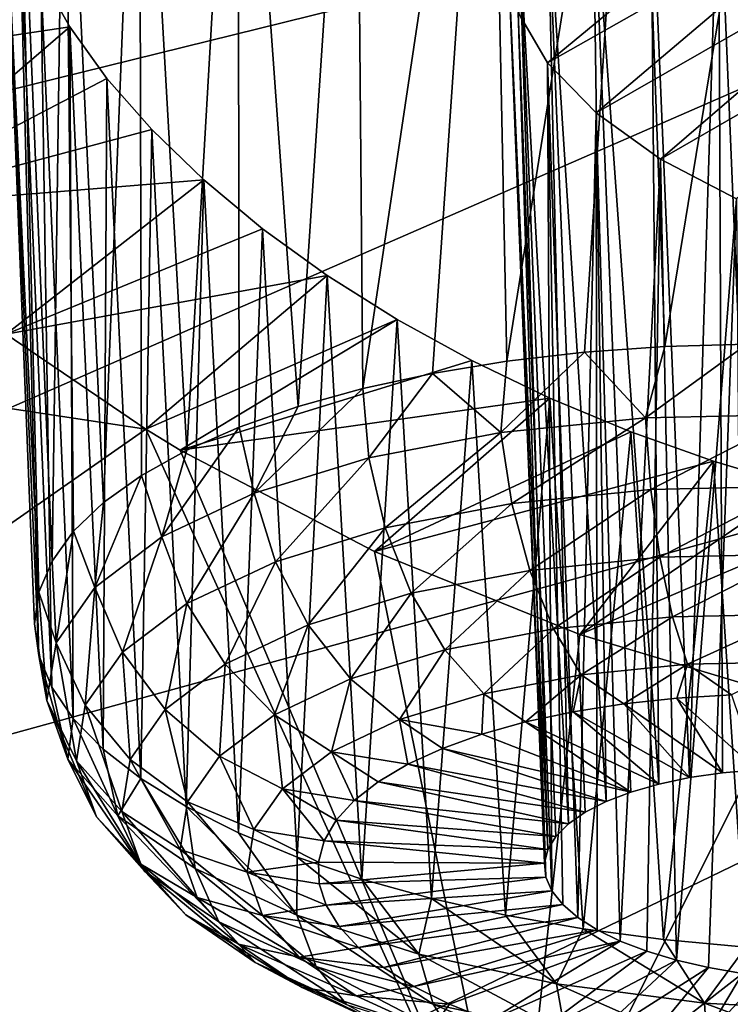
# Model space of a CAD drawing. Header units: metres. Extents: x -92 to 264, y -100 to 50.
# Tile 489 of 656: x 168.87 to 170.15, y 0.58 to 2.35. Entities that reach past the tile are written whole.
import ezdxf

# ---------------------------------------------------------------- set-up
doc = ezdxf.new("R2010")
doc.units = ezdxf.units.M
doc.layers.add('solid_21062050_01', color=7, linetype='CONTINUOUS')

msp = doc.modelspace()

# ---------------------------------------------------------------- linework, layer by layer
at = {"layer": 'solid_21062050_01'}
for points in [[(170.149307, 4.574553, 185.005905), (162.241913, 3.03876, 184.034088), (162.990189, 2.019771, 186.864441)], [(170.914429, 3.761167, 187.265167), (170.149307, 4.574553, 185.005905), (162.990189, 2.019771, 186.864441)], [(170.914429, 3.761167, 187.265167), (162.990189, 2.019771, 186.864441), (163.977707, 1.024439, 189.629074)], [(171.872375, 2.971562, 189.458389), (170.914429, 3.761167, 187.265167), (163.977707, 1.024439, 189.629074)], [(169.717743, 3.220621, 131.008667), (169.488647, 1.687985, 130.628937), (169.475418, 3.210144, 131.157608)], [(169.717743, 3.220621, 131.008667), (169.614563, 1.715275, 130.551849), (169.488647, 1.687985, 130.628937)], [(169.717743, 3.220621, 131.008667), (169.748306, 1.737141, 130.487244), (169.614563, 1.715275, 130.551849)], [(169.717743, 3.220621, 131.008667), (169.981033, 3.198639, 130.898071), (169.748306, 1.737141, 130.487244)], [(169.263382, 3.167377, 131.339127), (169.475418, 3.210144, 131.157608), (169.371948, 1.655569, 130.717682)], [(169.475418, 3.210144, 131.157608), (169.488647, 1.687985, 130.628937), (169.371948, 1.655569, 130.717682)], [(169.981033, 3.198639, 130.898071), (169.888443, 1.753343, 130.435837), (169.748306, 1.737141, 130.487244)], [(169.981033, 3.198639, 130.898071), (170.033417, 1.763703, 130.398193), (169.888443, 1.753343, 130.435837)], [(169.981033, 3.198639, 130.898071), (170.258759, 3.144823, 130.829025), (170.033417, 1.763703, 130.398193)], [(169.085556, 3.092069, 131.551407), (169.263382, 3.167377, 131.339127), (169.171249, 1.576835, 130.926102)], [(169.263382, 3.167377, 131.339127), (169.265762, 1.618384, 130.817108), (169.171249, 1.576835, 130.926102)], [(169.263382, 3.167377, 131.339127), (169.371948, 1.655569, 130.717682), (169.265762, 1.618384, 130.817108)], [(170.258759, 3.144823, 130.829025), (170.181656, 1.768108, 130.374725), (170.033417, 1.763703, 130.398193)], [(168.951019, 2.985687, 131.787613), (169.085556, 3.092069, 131.551407), (169.021194, 1.482512, 131.167999)], [(169.085556, 3.092069, 131.551407), (169.089417, 1.531379, 131.043503), (169.021194, 1.482512, 131.167999)], [(169.085556, 3.092069, 131.551407), (169.171249, 1.576835, 130.926102), (169.089417, 1.531379, 131.043503)], [(168.867508, 2.852197, 132.03801), (168.951019, 2.985687, 131.787613), (168.928375, 1.376725, 131.432785)], [(168.951019, 2.985687, 131.787613), (168.967316, 1.430772, 131.298233), (168.928375, 1.376725, 131.432785)], [(168.951019, 2.985687, 131.787613), (169.021194, 1.482512, 131.167999), (168.967316, 1.430772, 131.298233)], [(171.872375, 2.971562, 189.458389), (163.977707, 1.024439, 189.629074), (165.198105, 0.059198, 192.310135)], [(173.016754, 2.210972, 191.571014), (171.872375, 2.971562, 189.458389), (165.198105, 0.059198, 192.310135)], [(168.839569, 2.696089, 132.294144), (168.867508, 2.852197, 132.03801), (168.904785, 1.320962, 131.570175)], [(168.867508, 2.852197, 132.03801), (168.928375, 1.376725, 131.432785), (168.904785, 1.320962, 131.570175)], [(168.870255, 2.522972, 132.546677), (168.373245, 2.251976, 133.232849), (168.839569, 2.696089, 132.294144)], [(168.839569, 2.696089, 132.294144), (168.89682, 1.264095, 131.708908), (168.904572, 1.206746, 131.847443)], [(168.870255, 2.522972, 132.546677), (168.839569, 2.696089, 132.294144), (168.904572, 1.206746, 131.847443)], [(168.839569, 2.696089, 132.294144), (168.904785, 1.320962, 131.570175), (168.89682, 1.264095, 131.708908)], [(169.903427, 2.628915, 131.828979), (170.022522, 0.975201, 131.15332), (170.00795, 2.652445, 131.735855)], [(170.130096, 2.656394, 131.664017), (170.00795, 2.652445, 131.735855), (170.077835, 0.986801, 131.120392)], [(170.00795, 2.652445, 131.735855), (170.022522, 0.975201, 131.15332), (170.077835, 0.986801, 131.120392)], [(170.130096, 2.656394, 131.664017), (170.077835, 0.986801, 131.120392), (170.137222, 0.995412, 131.094376)], [(170.130096, 2.656394, 131.664017), (170.137222, 0.995412, 131.094376), (170.199661, 1.000886, 131.075699)], [(170.264862, 2.640799, 131.616287), (170.130096, 2.656394, 131.664017), (170.199661, 1.000886, 131.075699)], [(169.768692, 2.365814, 132.316391), (170.264862, 2.640799, 131.616287), (169.822174, 2.275196, 132.431992)], [(169.903427, 2.628915, 131.828979), (169.822021, 2.58606, 131.940033), (169.927826, 0.943876, 131.237518)], [(169.822174, 2.275196, 132.431992), (170.264862, 2.640799, 131.616287), (170.406876, 2.605803, 131.59549)], [(169.903427, 2.628915, 131.828979), (169.927826, 0.943876, 131.237518), (169.972229, 0.96081, 131.192581)], [(169.903427, 2.628915, 131.828979), (169.972229, 0.96081, 131.192581), (170.022522, 0.975201, 131.15332)], [(169.822174, 2.275196, 132.431992), (170.406876, 2.605803, 131.59549), (169.909607, 2.184943, 132.529739)], [(169.909607, 2.184943, 132.529739), (170.406876, 2.605803, 131.59549), (170.549622, 2.552033, 131.604416)], [(169.822021, 2.58606, 131.940033), (169.769913, 2.525667, 132.063034), (169.859573, 0.903575, 131.341232)], [(169.822021, 2.58606, 131.940033), (169.859573, 0.903575, 131.341232), (169.89006, 0.924688, 131.287354)], [(169.822021, 2.58606, 131.940033), (169.89006, 0.924688, 131.287354), (169.927826, 0.943876, 131.237518)], [(169.909607, 2.184943, 132.529739), (170.549622, 2.552033, 131.604416), (170.025757, 2.101339, 132.60257)], [(170.025757, 2.101339, 132.60257), (170.549622, 2.552033, 131.604416), (170.684677, 2.481359, 131.645004)], [(168.907944, 2.432152, 132.668381), (168.373245, 2.251976, 133.232849), (168.870255, 2.522972, 132.546677)], [(168.870255, 2.522972, 132.546677), (168.904572, 1.206746, 131.847443), (168.927933, 1.149545, 131.984283)], [(168.907944, 2.432152, 132.668381), (168.870255, 2.522972, 132.546677), (168.927933, 1.149545, 131.984283)], [(169.769913, 2.525667, 132.063034), (169.751389, 2.450964, 132.190811), (169.822433, 0.857045, 131.457382)], [(169.769913, 2.525667, 132.063034), (169.822433, 0.857045, 131.457382), (169.836914, 0.880898, 131.398224)], [(169.769913, 2.525667, 132.063034), (169.836914, 0.880898, 131.398224), (169.859573, 0.903575, 131.341232)], [(170.025757, 2.101339, 132.60257), (170.684677, 2.481359, 131.645004), (170.162674, 2.030169, 132.645279)], [(169.751389, 2.450964, 132.190811), (169.818924, 0.807454, 131.578064), (169.816406, 0.832423, 131.51767)], [(169.751389, 2.450964, 132.190811), (169.768692, 2.365814, 132.316391), (169.818924, 0.807454, 131.578064)], [(169.751389, 2.450964, 132.190811), (169.816406, 0.832423, 131.51767), (169.822433, 0.857045, 131.457382)], [(168.960419, 2.339792, 132.785248), (168.373245, 2.251976, 133.232849), (168.907944, 2.432152, 132.668381)], [(168.907944, 2.432152, 132.668381), (168.927933, 1.149545, 131.984283), (168.96666, 1.093118, 132.11792)], [(168.960419, 2.339792, 132.785248), (168.907944, 2.432152, 132.668381), (168.96666, 1.093118, 132.11792)], [(169.768692, 2.365814, 132.316391), (169.829941, 0.782565, 131.637527), (169.818924, 0.807454, 131.578064)], [(169.768692, 2.365814, 132.316391), (169.822174, 2.275196, 132.431992), (169.829941, 0.782565, 131.637527)], [(168.960419, 2.339792, 132.785248), (168.580399, 2.013942, 133.497986), (168.373245, 2.251976, 133.232849)], [(169.027298, 2.246941, 132.895966), (168.580399, 2.013942, 133.497986), (168.960419, 2.339792, 132.785248)], [(168.960419, 2.339792, 132.785248), (168.96666, 1.093118, 132.11792), (169.02034, 1.038082, 132.246887)], [(169.027298, 2.246941, 132.895966), (168.960419, 2.339792, 132.785248), (169.02034, 1.038082, 132.246887)], [(169.822174, 2.275196, 132.431992), (169.876602, 0.734718, 131.749649), (169.849289, 0.75818, 131.695053)], [(169.822174, 2.275196, 132.431992), (169.909607, 2.184943, 132.529739), (169.876602, 0.734718, 131.749649)], [(169.822174, 2.275196, 132.431992), (169.849289, 0.75818, 131.695053), (169.829941, 0.782565, 131.637527)], [(169.108017, 2.154668, 132.999191), (168.580399, 2.013942, 133.497986), (169.027298, 2.246941, 132.895966)], [(169.027298, 2.246941, 132.895966), (169.02034, 1.038082, 132.246887), (169.088364, 0.985042, 132.369766)], [(169.108017, 2.154668, 132.999191), (169.027298, 2.246941, 132.895966), (169.088364, 0.985042, 132.369766)], [(173.016754, 2.210972, 191.571014), (165.198105, 0.059198, 192.310135), (166.643494, -0.869712, 194.890289)], [(174.340012, 1.484437, 193.589035), (173.016754, 2.210972, 191.571014), (166.643494, -0.869712, 194.890289)], [(169.909607, 2.184943, 132.529739), (169.911453, 0.712579, 131.800385), (169.876602, 0.734718, 131.749649)], [(169.909607, 2.184943, 132.529739), (169.953217, 0.692144, 131.84639), (169.911453, 0.712579, 131.800385)], [(169.909607, 2.184943, 132.529739), (170.025757, 2.101339, 132.60257), (169.953217, 0.692144, 131.84639)], [(169.201797, 2.064045, 133.093704), (168.580399, 2.013942, 133.497986), (169.108017, 2.154668, 132.999191)], [(169.108017, 2.154668, 132.999191), (169.088364, 0.985042, 132.369766), (169.169998, 0.934578, 132.485229)], [(169.201797, 2.064045, 133.093704), (169.108017, 2.154668, 132.999191), (169.169998, 0.934578, 132.485229)], [(170.025757, 2.101339, 132.60257), (170.00119, 0.673763, 131.886871), (169.953217, 0.692144, 131.84639)], [(170.025757, 2.101339, 132.60257), (170.054535, 0.657751, 131.921143), (170.00119, 0.673763, 131.886871)], [(170.025757, 2.101339, 132.60257), (170.162674, 2.030169, 132.645279), (170.054535, 0.657751, 131.921143)], [(169.201797, 2.064045, 133.093704), (168.845383, 1.786299, 133.72139), (168.580399, 2.013942, 133.497986)], [(169.307648, 1.976126, 133.17836), (168.845383, 1.786299, 133.72139), (169.201797, 2.064045, 133.093704)], [(169.201797, 2.064045, 133.093704), (169.169998, 0.934578, 132.485229), (169.264343, 0.887243, 132.59201)], [(169.307648, 1.976126, 133.17836), (169.201797, 2.064045, 133.093704), (169.264343, 0.887243, 132.59201)], [(170.162674, 2.030169, 132.645279), (170.112366, 0.64438, 131.948608), (170.054535, 0.657751, 131.921143)], [(170.162674, 2.030169, 132.645279), (170.173676, 0.63388, 131.968811), (170.112366, 0.64438, 131.948608)], [(169.424408, 1.891925, 133.252136), (168.845383, 1.786299, 133.72139), (169.307648, 1.976126, 133.17836)], [(169.307648, 1.976126, 133.17836), (169.264343, 0.887243, 132.59201), (169.370377, 0.843555, 132.688919)], [(169.424408, 1.891925, 133.252136), (169.307648, 1.976126, 133.17836), (169.370377, 0.843555, 132.688919)], [(167.907364, 0.783497, 135.815338), (166.805542, 1.963113, 134.50708), (169.097412, 1.614517, 133.866501)], [(168.845383, 1.786299, 133.72139), (169.097412, 1.614517, 133.866501), (166.805542, 1.963113, 134.50708)], [(169.424408, 1.891925, 133.252136), (169.097412, 1.614517, 133.866501), (168.845383, 1.786299, 133.72139)], [(169.55072, 1.812401, 133.314209), (169.097412, 1.614517, 133.866501), (169.424408, 1.891925, 133.252136)], [(169.424408, 1.891925, 133.252136), (169.370377, 0.843555, 132.688919), (169.486923, 0.803994, 132.774902)], [(169.55072, 1.812401, 133.314209), (169.424408, 1.891925, 133.252136), (169.486923, 0.803994, 132.774902)], [(169.55072, 1.812401, 133.314209), (169.159271, 1.577196, 133.894806), (169.097412, 1.614517, 133.866501)], [(169.685135, 1.738442, 133.363861), (169.159271, 1.577196, 133.894806), (169.55072, 1.812401, 133.314209)], [(169.55072, 1.812401, 133.314209), (169.486923, 0.803994, 132.774902), (169.612717, 0.768993, 132.849014)], [(169.685135, 1.738442, 133.363861), (169.55072, 1.812401, 133.314209), (169.612717, 0.768993, 132.849014)], [(169.998596, 1.635321, 130.381042), (169.888443, 1.753343, 130.435837), (170.033417, 1.763703, 130.398193)], [(169.998596, 1.635321, 130.381042), (170.033417, 1.763703, 130.398193), (170.181656, 1.768108, 130.374725)], [(170.272064, 1.641357, 130.342819), (169.998596, 1.635321, 130.381042), (170.181656, 1.768108, 130.374725)], [(169.737717, 1.608845, 130.467789), (169.748306, 1.737141, 130.487244), (169.888443, 1.753343, 130.435837)], [(169.998596, 1.635321, 130.381042), (169.737717, 1.608845, 130.467789), (169.888443, 1.753343, 130.435837)], [(169.826096, 1.67081, 133.400589), (169.159271, 1.577196, 133.894806), (169.685135, 1.738442, 133.363861)], [(169.685135, 1.738442, 133.363861), (169.612717, 0.768993, 132.849014), (169.746368, 0.738935, 132.910461)], [(169.737717, 1.608845, 130.467789), (169.614563, 1.715275, 130.551849), (169.748306, 1.737141, 130.487244)], [(169.826096, 1.67081, 133.400589), (169.685135, 1.738442, 133.363861), (169.746368, 0.738935, 132.910461)], [(169.499451, 1.562947, 130.599731), (169.488647, 1.687985, 130.628937), (169.614563, 1.715275, 130.551849)], [(169.737717, 1.608845, 130.467789), (169.499451, 1.562947, 130.599731), (169.614563, 1.715275, 130.551849)], [(169.292969, 1.49939, 130.771805), (169.371948, 1.655569, 130.717682), (169.488647, 1.687985, 130.628937)], [(169.292969, 1.49939, 130.771805), (169.488647, 1.687985, 130.628937), (169.499451, 1.562947, 130.599731)], [(169.826096, 1.67081, 133.400589), (169.509857, 1.39421, 134.011887), (169.159271, 1.577196, 133.894806)], [(169.972046, 1.610135, 133.424088), (169.509857, 1.39421, 134.011887), (169.826096, 1.67081, 133.400589)], [(169.826096, 1.67081, 133.400589), (169.746368, 0.738935, 132.910461), (169.886414, 0.714149, 132.958557)], [(169.972046, 1.610135, 133.424088), (169.826096, 1.67081, 133.400589), (169.886414, 0.714149, 132.958557)], [(169.292969, 1.49939, 130.771805), (169.265762, 1.618384, 130.817108), (169.371948, 1.655569, 130.717682)], [(169.757828, 1.480966, 130.471375), (169.737717, 1.608845, 130.467789), (169.998596, 1.635321, 130.381042)], [(169.757828, 1.480966, 130.471375), (169.998596, 1.635321, 130.381042), (170.008102, 1.506366, 130.388153)], [(170.008102, 1.506366, 130.388153), (169.998596, 1.635321, 130.381042), (170.272064, 1.641357, 130.342819)], [(170.008102, 1.506366, 130.388153), (170.272064, 1.641357, 130.342819), (170.270462, 1.512156, 130.351486)], [(169.12619, 1.420618, 130.977402), (169.171249, 1.576835, 130.926102), (169.265762, 1.618384, 130.817108)], [(169.292969, 1.49939, 130.771805), (169.12619, 1.420618, 130.977402), (169.265762, 1.618384, 130.817108)], [(167.907364, 0.783497, 135.815338), (169.097412, 1.614517, 133.866501), (169.762497, 0.151319, 135.948898)], [(169.097412, 1.614517, 133.866501), (169.159271, 1.577196, 133.894806), (169.762497, 0.151319, 135.948898)], [(169.529251, 1.436934, 130.597961), (169.499451, 1.562947, 130.599731), (169.737717, 1.608845, 130.467789)], [(170.121185, 1.557009, 133.434189), (169.509857, 1.39421, 134.011887), (169.972046, 1.610135, 133.424088)], [(169.757828, 1.480966, 130.471375), (169.529251, 1.436934, 130.597961), (169.737717, 1.608845, 130.467789)], [(169.972046, 1.610135, 133.424088), (169.886414, 0.714149, 132.958557), (170.031342, 0.694907, 132.992783)], [(170.121185, 1.557009, 133.434189), (169.972046, 1.610135, 133.424088), (170.031342, 0.694907, 132.992783)], [(169.12619, 1.420618, 130.977402), (169.089417, 1.531379, 131.043503), (169.171249, 1.576835, 130.926102)], [(169.159271, 1.577196, 133.894806), (169.509857, 1.39421, 134.011887), (169.762497, 0.151319, 135.948898)], [(169.331161, 1.375961, 130.763046), (169.292969, 1.49939, 130.771805), (169.499451, 1.562947, 130.599731)], [(169.331161, 1.375961, 130.763046), (169.499451, 1.562947, 130.599731), (169.529251, 1.436934, 130.597961)], [(170.121185, 1.557009, 133.434189), (169.880112, 1.24472, 134.068375), (169.509857, 1.39421, 134.011887)], [(170.271484, 1.511952, 133.430923), (169.880112, 1.24472, 134.068375), (170.121185, 1.557009, 133.434189)], [(170.121185, 1.557009, 133.434189), (170.031342, 0.694907, 132.992783), (170.179535, 0.681421, 133.012741)], [(170.271484, 1.511952, 133.430923), (170.121185, 1.557009, 133.434189), (170.179535, 0.681421, 133.012741)], [(169.005539, 1.329657, 131.208603), (169.021194, 1.482512, 131.167999), (169.089417, 1.531379, 131.043503)], [(169.12619, 1.420618, 130.977402), (169.005539, 1.329657, 131.208603), (169.089417, 1.531379, 131.043503)], [(170.420853, 1.475312, 133.414719), (169.880112, 1.24472, 134.068375), (170.271484, 1.511952, 133.430923)], [(170.008102, 1.506366, 130.388153), (170.270462, 1.512156, 130.351486), (170.024719, 1.384068, 130.427368)], [(170.270462, 1.512156, 130.351486), (170.270538, 1.389493, 130.393005), (170.024719, 1.384068, 130.427368)], [(169.171173, 1.30039, 130.960266), (169.12619, 1.420618, 130.977402), (169.292969, 1.49939, 130.771805)], [(169.171173, 1.30039, 130.960266), (169.292969, 1.49939, 130.771805), (169.331161, 1.375961, 130.763046)], [(169.757828, 1.480966, 130.471375), (170.008102, 1.506366, 130.388153), (169.790207, 1.360269, 130.505356)], [(170.008102, 1.506366, 130.388153), (170.024719, 1.384068, 130.427368), (169.790207, 1.360269, 130.505356)], [(174.340012, 1.484437, 193.589035), (166.643494, -0.869712, 194.890289), (168.304504, -1.756286, 197.352844)], [(175.833374, 0.796775, 195.499084), (174.340012, 1.484437, 193.589035), (168.304504, -1.756286, 197.352844)], [(169.005539, 1.329657, 131.208603), (168.967316, 1.430772, 131.298233), (169.021194, 1.482512, 131.167999)], [(169.757828, 1.480966, 130.471375), (169.576035, 1.319011, 130.623962), (169.529251, 1.436934, 130.597961)], [(169.757828, 1.480966, 130.471375), (169.790207, 1.360269, 130.505356), (169.576035, 1.319011, 130.623962)], [(170.420853, 1.475312, 133.414719), (170.254913, 1.132527, 134.064346), (169.880112, 1.24472, 134.068375)], [(168.935638, 1.230002, 131.456528), (168.928375, 1.376725, 131.432785), (168.967316, 1.430772, 131.298233)], [(169.005539, 1.329657, 131.208603), (168.935638, 1.230002, 131.456528), (168.967316, 1.430772, 131.298233)], [(169.05542, 1.213127, 131.182068), (169.005539, 1.329657, 131.208603), (169.12619, 1.420618, 130.977402)], [(169.05542, 1.213127, 131.182068), (169.12619, 1.420618, 130.977402), (169.171173, 1.30039, 130.960266)], [(169.331161, 1.375961, 130.763046), (169.529251, 1.436934, 130.597961), (169.390442, 1.261881, 130.778625)], [(169.390442, 1.261881, 130.778625), (169.529251, 1.436934, 130.597961), (169.576035, 1.319011, 130.623962)], [(169.509857, 1.39421, 134.011887), (169.880112, 1.24472, 134.068375), (169.762497, 0.151319, 135.948898)], [(170.024719, 1.384068, 130.427368), (170.270538, 1.389493, 130.393005), (170.047318, 1.276631, 130.496048)], [(170.270538, 1.389493, 130.393005), (170.272293, 1.281597, 130.4646), (170.047318, 1.276631, 130.496048)], [(168.935638, 1.230002, 131.456528), (168.904785, 1.320962, 131.570175), (168.928375, 1.376725, 131.432785)], [(169.171173, 1.30039, 130.960266), (169.331161, 1.375961, 130.763046), (169.240524, 1.191073, 130.963425)], [(169.331161, 1.375961, 130.763046), (169.390442, 1.261881, 130.778625), (169.240524, 1.191073, 130.963425)], [(169.790207, 1.360269, 130.505356), (170.024719, 1.384068, 130.427368), (169.832687, 1.25485, 130.567413)], [(170.024719, 1.384068, 130.427368), (170.047318, 1.276631, 130.496048), (169.832687, 1.25485, 130.567413)], [(169.790207, 1.360269, 130.505356), (169.636688, 1.21709, 130.675964), (169.576035, 1.319011, 130.623962)], [(169.790207, 1.360269, 130.505356), (169.832687, 1.25485, 130.567413), (169.636688, 1.21709, 130.675964)], [(168.919189, 1.125484, 131.711655), (168.89682, 1.264095, 131.708908), (168.904785, 1.320962, 131.570175)], [(168.935638, 1.230002, 131.456528), (168.919189, 1.125484, 131.711655), (168.904785, 1.320962, 131.570175)], [(168.988358, 1.117523, 131.419922), (168.935638, 1.230002, 131.456528), (169.005539, 1.329657, 131.208603)], [(168.988358, 1.117523, 131.419922), (169.005539, 1.329657, 131.208603), (169.05542, 1.213127, 131.182068)], [(169.390442, 1.261881, 130.778625), (169.576035, 1.319011, 130.623962), (169.466812, 1.164804, 130.817535)], [(169.466812, 1.164804, 130.817535), (169.576035, 1.319011, 130.623962), (169.636688, 1.21709, 130.675964)], [(169.05542, 1.213127, 131.182068), (169.171173, 1.30039, 130.960266), (169.132065, 1.109309, 131.171249)], [(169.171173, 1.30039, 130.960266), (169.240524, 1.191073, 130.963425), (169.132065, 1.109309, 131.171249)], [(170.047318, 1.276631, 130.496048), (170.272293, 1.281597, 130.4646), (170.074387, 1.191262, 130.589584)], [(170.272293, 1.281597, 130.4646), (170.275604, 1.195704, 130.561462), (170.074387, 1.191262, 130.589584)], [(168.919189, 1.125484, 131.711655), (168.904572, 1.206746, 131.847443), (168.89682, 1.264095, 131.708908)], [(169.240524, 1.191073, 130.963425), (169.390442, 1.261881, 130.778625), (169.329605, 1.099999, 130.986664)], [(169.390442, 1.261881, 130.778625), (169.466812, 1.164804, 130.817535), (169.329605, 1.099999, 130.986664)], [(169.832687, 1.25485, 130.567413), (170.047318, 1.276631, 130.496048), (169.882416, 1.171781, 130.653427)], [(170.047318, 1.276631, 130.496048), (170.074387, 1.191262, 130.589584), (169.882416, 1.171781, 130.653427)], [(169.832687, 1.25485, 130.567413), (169.707108, 1.138008, 130.750519), (169.636688, 1.21709, 130.675964)], [(169.832687, 1.25485, 130.567413), (169.882416, 1.171781, 130.653427), (169.707108, 1.138008, 130.750519)], [(169.880112, 1.24472, 134.068375), (170.254913, 1.132527, 134.064346), (169.762497, 0.151319, 135.948898)], [(168.97258, 1.017254, 131.664673), (168.919189, 1.125484, 131.711655), (168.935638, 1.230002, 131.456528)], [(168.97258, 1.017254, 131.664673), (168.935638, 1.230002, 131.456528), (168.988358, 1.117523, 131.419922)], [(168.956802, 1.020119, 131.964172), (168.927933, 1.149545, 131.984283), (168.904572, 1.206746, 131.847443)], [(168.919189, 1.125484, 131.711655), (168.956802, 1.020119, 131.964172), (168.904572, 1.206746, 131.847443)], [(168.988358, 1.117523, 131.419922), (169.05542, 1.213127, 131.182068), (169.069244, 1.01973, 131.394119)], [(169.05542, 1.213127, 131.182068), (169.132065, 1.109309, 131.171249), (169.069244, 1.01973, 131.394119)], [(169.466812, 1.164804, 130.817535), (169.636688, 1.21709, 130.675964), (169.555161, 1.091241, 130.877136)], [(169.555161, 1.091241, 130.877136), (169.636688, 1.21709, 130.675964), (169.707108, 1.138008, 130.750519)], [(169.132065, 1.109309, 131.171249), (169.240524, 1.191073, 130.963425), (169.230347, 1.025167, 131.176865)], [(169.240524, 1.191073, 130.963425), (169.329605, 1.099999, 130.986664), (169.230347, 1.025167, 131.176865)], [(169.882416, 1.171781, 130.653427), (170.074387, 1.191262, 130.589584), (169.959274, 1.119897, 130.747665)], [(170.074387, 1.191262, 130.589584), (170.054947, 1.130182, 130.714447), (169.959274, 1.119897, 130.747665)], [(170.074387, 1.191262, 130.589584), (170.153885, 1.136202, 130.691315), (170.054947, 1.130182, 130.714447)], [(170.074387, 1.191262, 130.589584), (170.275604, 1.195704, 130.561462), (170.153885, 1.136202, 130.691315)], [(169.707108, 1.138008, 130.750519), (169.882416, 1.171781, 130.653427), (169.782501, 1.087104, 130.842499)], [(169.882416, 1.171781, 130.653427), (169.868073, 1.105478, 130.790527), (169.782501, 1.087104, 130.842499)], [(169.882416, 1.171781, 130.653427), (169.959274, 1.119897, 130.747665), (169.868073, 1.105478, 130.790527)], [(169.329605, 1.099999, 130.986664), (169.466812, 1.164804, 130.817535), (169.432449, 1.033278, 131.028412)], [(169.466812, 1.164804, 130.817535), (169.555161, 1.091241, 130.877136), (169.432449, 1.033278, 131.028412)], [(168.956802, 1.020119, 131.964172), (168.96666, 1.093118, 132.11792), (168.927933, 1.149545, 131.984283)], [(169.555161, 1.091241, 130.877136), (169.707108, 1.138008, 130.750519), (169.703644, 1.065007, 130.902939)], [(169.703644, 1.065007, 130.902939), (169.707108, 1.138008, 130.750519), (169.782501, 1.087104, 130.842499)], [(170.199661, 1.000886, 131.075699), (170.054947, 1.130182, 130.714447), (170.153885, 1.136202, 130.691315)], [(169.008667, 0.916172, 131.906937), (168.956802, 1.020119, 131.964172), (168.919189, 1.125484, 131.711655)], [(169.008667, 0.916172, 131.906937), (168.919189, 1.125484, 131.711655), (168.97258, 1.017254, 131.664673)], [(170.254913, 1.132527, 134.064346), (170.612106, 1.05895, 134.007278), (169.762497, 0.151319, 135.948898)], [(170.077835, 0.986801, 131.120392), (169.868073, 1.105478, 130.790527), (169.959274, 1.119897, 130.747665)], [(170.137222, 0.995412, 131.094376), (169.959274, 1.119897, 130.747665), (170.054947, 1.130182, 130.714447)], [(170.137222, 0.995412, 131.094376), (170.077835, 0.986801, 131.120392), (169.959274, 1.119897, 130.747665)], [(170.199661, 1.000886, 131.075699), (170.137222, 0.995412, 131.094376), (170.054947, 1.130182, 130.714447)], [(168.97258, 1.017254, 131.664673), (168.988358, 1.117523, 131.419922), (169.054443, 0.92578, 131.623444)], [(168.988358, 1.117523, 131.419922), (169.069244, 1.01973, 131.394119), (169.054443, 0.92578, 131.623444)], [(169.069244, 1.01973, 131.394119), (169.132065, 1.109309, 131.171249), (169.172852, 0.943183, 131.380829)], [(169.132065, 1.109309, 131.171249), (169.230347, 1.025167, 131.176865), (169.172852, 0.943183, 131.380829)], [(170.022522, 0.975201, 131.15332), (169.782501, 1.087104, 130.842499), (169.868073, 1.105478, 130.790527)], [(170.077835, 0.986801, 131.120392), (170.022522, 0.975201, 131.15332), (169.868073, 1.105478, 130.790527)], [(168.956802, 1.020119, 131.964172), (169.047058, 0.917956, 132.204391), (168.96666, 1.093118, 132.11792)], [(169.047058, 0.917956, 132.204391), (169.02034, 1.038082, 132.246887), (168.96666, 1.093118, 132.11792)], [(169.230347, 1.025167, 131.176865), (169.329605, 1.099999, 130.986664), (169.343674, 0.966346, 131.198532)], [(169.329605, 1.099999, 130.986664), (169.432449, 1.033278, 131.028412), (169.343674, 0.966346, 131.198532)], [(169.432449, 1.033278, 131.028412), (169.555161, 1.091241, 130.877136), (169.569855, 1.010801, 131.046036)], [(169.555161, 1.091241, 130.877136), (169.632462, 1.039466, 130.971069), (169.569855, 1.010801, 131.046036)], [(169.555161, 1.091241, 130.877136), (169.703644, 1.065007, 130.902939), (169.632462, 1.039466, 130.971069)], [(169.972229, 0.96081, 131.192581), (169.703644, 1.065007, 130.902939), (169.782501, 1.087104, 130.842499)], [(170.022522, 0.975201, 131.15332), (169.972229, 0.96081, 131.192581), (169.782501, 1.087104, 130.842499)], [(169.972229, 0.96081, 131.192581), (169.632462, 1.039466, 130.971069), (169.703644, 1.065007, 130.902939)], [(170.612106, 1.05895, 134.007278), (170.944534, 1.02192, 133.902817), (169.762497, 0.151319, 135.948898)], [(169.047058, 0.917956, 132.204391), (169.088364, 0.985042, 132.369766), (169.02034, 1.038082, 132.246887)], [(169.343674, 0.966346, 131.198532), (169.432449, 1.033278, 131.028412), (169.473465, 0.945576, 131.212677)], [(169.432449, 1.033278, 131.028412), (169.516647, 0.979372, 131.126923), (169.473465, 0.945576, 131.212677)], [(169.432449, 1.033278, 131.028412), (169.569855, 1.010801, 131.046036), (169.516647, 0.979372, 131.126923)], [(169.927826, 0.943876, 131.237518), (169.569855, 1.010801, 131.046036), (169.632462, 1.039466, 130.971069)], [(169.972229, 0.96081, 131.192581), (169.927826, 0.943876, 131.237518), (169.632462, 1.039466, 130.971069)], [(169.095245, 0.818162, 132.137375), (169.047058, 0.917956, 132.204391), (168.956802, 1.020119, 131.964172)], [(169.095245, 0.818162, 132.137375), (168.956802, 1.020119, 131.964172), (169.008667, 0.916172, 131.906937)], [(168.97258, 1.017254, 131.664673), (169.054443, 0.92578, 131.623444), (169.088257, 0.831068, 131.850433)], [(169.008667, 0.916172, 131.906937), (168.97258, 1.017254, 131.664673), (169.088257, 0.831068, 131.850433)], [(169.054443, 0.92578, 131.623444), (169.069244, 1.01973, 131.394119), (169.159317, 0.857199, 131.590714)], [(169.069244, 1.01973, 131.394119), (169.172852, 0.943183, 131.380829), (169.159317, 0.857199, 131.590714)], [(169.172852, 0.943183, 131.380829), (169.230347, 1.025167, 131.176865), (169.292236, 0.893017, 131.380966)], [(169.230347, 1.025167, 131.176865), (169.343674, 0.966346, 131.198532), (169.292236, 0.893017, 131.380966)], [(169.762497, 0.151319, 135.948898), (170.944534, 1.02192, 133.902817), (171.926804, -0.195214, 135.513092)], [(169.89006, 0.924688, 131.287354), (169.516647, 0.979372, 131.126923), (169.569855, 1.010801, 131.046036)], [(169.927826, 0.943876, 131.237518), (169.89006, 0.924688, 131.287354), (169.569855, 1.010801, 131.046036)], [(169.047058, 0.917956, 132.204391), (169.186462, 0.822922, 132.42305), (169.088364, 0.985042, 132.369766)], [(169.186462, 0.822922, 132.42305), (169.169998, 0.934578, 132.485229), (169.088364, 0.985042, 132.369766)], [(169.859573, 0.903575, 131.341232), (169.473465, 0.945576, 131.212677), (169.516647, 0.979372, 131.126923)], [(169.89006, 0.924688, 131.287354), (169.859573, 0.903575, 131.341232), (169.516647, 0.979372, 131.126923)], [(169.292236, 0.893017, 131.380966), (169.343674, 0.966346, 131.198532), (169.419266, 0.872603, 131.394485)], [(169.343674, 0.966346, 131.198532), (169.440872, 0.909836, 131.302246), (169.419266, 0.872603, 131.394485)], [(169.343674, 0.966346, 131.198532), (169.473465, 0.945576, 131.212677), (169.440872, 0.909836, 131.302246)], [(169.159317, 0.857199, 131.590714), (169.172852, 0.943183, 131.380829), (169.280136, 0.81611, 131.568695)], [(169.172852, 0.943183, 131.380829), (169.292236, 0.893017, 131.380966), (169.280136, 0.81611, 131.568695)], [(169.836914, 0.880898, 131.398224), (169.440872, 0.909836, 131.302246), (169.473465, 0.945576, 131.212677)], [(169.859573, 0.903575, 131.341232), (169.836914, 0.880898, 131.398224), (169.473465, 0.945576, 131.212677)], [(169.054443, 0.92578, 131.623444), (169.159317, 0.857199, 131.590714), (169.190262, 0.770517, 131.798462)], [(169.088257, 0.831068, 131.850433), (169.054443, 0.92578, 131.623444), (169.190262, 0.770517, 131.798462)], [(169.369675, 0.738667, 132.611786), (169.264343, 0.887243, 132.59201), (169.169998, 0.934578, 132.485229)], [(169.186462, 0.822922, 132.42305), (169.369675, 0.738667, 132.611786), (169.169998, 0.934578, 132.485229)], [(169.008667, 0.916172, 131.906937), (169.088257, 0.831068, 131.850433), (169.169388, 0.739235, 132.06636)], [(169.095245, 0.818162, 132.137375), (169.008667, 0.916172, 131.906937), (169.169388, 0.739235, 132.06636)], [(169.228989, 0.726991, 132.347168), (169.186462, 0.822922, 132.42305), (169.047058, 0.917956, 132.204391)], [(169.228989, 0.726991, 132.347168), (169.047058, 0.917956, 132.204391), (169.095245, 0.818162, 132.137375)], [(169.822433, 0.857045, 131.457382), (169.419266, 0.872603, 131.394485), (169.440872, 0.909836, 131.302246)], [(169.836914, 0.880898, 131.398224), (169.822433, 0.857045, 131.457382), (169.440872, 0.909836, 131.302246)], [(169.280136, 0.81611, 131.568695), (169.292236, 0.893017, 131.380966), (169.408936, 0.834344, 131.488251)], [(169.292236, 0.893017, 131.380966), (169.419266, 0.872603, 131.394485), (169.408936, 0.834344, 131.488251)], [(169.369675, 0.738667, 132.611786), (169.370377, 0.843555, 132.688919), (169.264343, 0.887243, 132.59201)], [(169.816406, 0.832423, 131.51767), (169.408936, 0.834344, 131.488251), (169.419266, 0.872603, 131.394485)], [(169.822433, 0.857045, 131.457382), (169.816406, 0.832423, 131.51767), (169.419266, 0.872603, 131.394485)], [(169.159317, 0.857199, 131.590714), (169.280136, 0.81611, 131.568695), (169.307816, 0.73858, 131.754501)], [(169.190262, 0.770517, 131.798462), (169.159317, 0.857199, 131.590714), (169.307816, 0.73858, 131.754501)], [(169.280136, 0.81611, 131.568695), (169.408936, 0.834344, 131.488251), (169.410004, 0.795541, 131.582336)], [(169.369675, 0.738667, 132.611786), (169.589645, 0.668431, 132.763321), (169.370377, 0.843555, 132.688919)], [(169.589645, 0.668431, 132.763321), (169.486923, 0.803994, 132.774902), (169.370377, 0.843555, 132.688919)], [(169.816406, 0.832423, 131.51767), (169.410004, 0.795541, 131.582336), (169.408936, 0.834344, 131.488251)], [(169.088257, 0.831068, 131.850433), (169.190262, 0.770517, 131.798462), (169.264511, 0.686469, 131.996078)], [(169.169388, 0.739235, 132.06636), (169.088257, 0.831068, 131.850433), (169.264511, 0.686469, 131.996078)], [(169.095245, 0.818162, 132.137375), (169.169388, 0.739235, 132.06636), (169.294693, 0.653809, 132.262924)], [(169.228989, 0.726991, 132.347168), (169.095245, 0.818162, 132.137375), (169.294693, 0.653809, 132.262924)], [(169.404755, 0.646161, 132.528229), (169.369675, 0.738667, 132.611786), (169.186462, 0.822922, 132.42305)], [(169.404755, 0.646161, 132.528229), (169.186462, 0.822922, 132.42305), (169.228989, 0.726991, 132.347168)], [(169.816406, 0.832423, 131.51767), (169.818924, 0.807454, 131.578064), (169.410004, 0.795541, 131.582336)], [(169.280136, 0.81611, 131.568695), (169.410004, 0.795541, 131.582336), (169.422455, 0.756682, 131.675598)], [(169.307816, 0.73858, 131.754501), (169.280136, 0.81611, 131.568695), (169.422455, 0.756682, 131.675598)], [(169.818924, 0.807454, 131.578064), (169.422455, 0.756682, 131.675598), (169.410004, 0.795541, 131.582336)], [(169.818924, 0.807454, 131.578064), (169.829941, 0.782565, 131.637527), (169.422455, 0.756682, 131.675598)], [(169.589645, 0.668431, 132.763321), (169.612717, 0.768993, 132.849014), (169.486923, 0.803994, 132.774902)], [(167.907364, 0.783497, 135.815338), (169.762497, 0.151319, 135.948898), (168.601563, -0.778061, 138.082794)], [(175.833374, 0.796775, 195.499084), (168.304504, -1.756286, 197.352844), (170.17041, -2.594793, 199.681885)], [(169.829941, 0.782565, 131.637527), (169.446136, 0.718256, 131.76683), (169.422455, 0.756682, 131.675598)], [(169.829941, 0.782565, 131.637527), (169.849289, 0.75818, 131.695053), (169.446136, 0.718256, 131.76683)], [(169.190262, 0.770517, 131.798462), (169.307816, 0.73858, 131.754501), (169.374222, 0.663405, 131.931259)], [(169.264511, 0.686469, 131.996078), (169.190262, 0.770517, 131.798462), (169.374222, 0.663405, 131.931259)], [(169.589645, 0.668431, 132.763321), (169.837936, 0.614912, 132.871826), (169.612717, 0.768993, 132.849014)], [(169.837936, 0.614912, 132.871826), (169.746368, 0.738935, 132.910461), (169.612717, 0.768993, 132.849014)], [(169.307816, 0.73858, 131.754501), (169.422455, 0.756682, 131.675598), (169.446136, 0.718256, 131.76683)], [(169.849289, 0.75818, 131.695053), (169.480743, 0.680745, 131.854904), (169.446136, 0.718256, 131.76683)], [(169.849289, 0.75818, 131.695053), (169.876602, 0.734718, 131.749649), (169.480743, 0.680745, 131.854904)], [(169.169388, 0.739235, 132.06636), (169.264511, 0.686469, 131.996078), (169.379196, 0.608286, 132.17598)], [(169.294693, 0.653809, 132.262924), (169.169388, 0.739235, 132.06636), (169.379196, 0.608286, 132.17598)], [(169.307816, 0.73858, 131.754501), (169.446136, 0.718256, 131.76683), (169.480743, 0.680745, 131.854904)], [(169.374222, 0.663405, 131.931259), (169.307816, 0.73858, 131.754501), (169.480743, 0.680745, 131.854904)], [(169.615784, 0.57878, 132.673599), (169.589645, 0.668431, 132.763321), (169.369675, 0.738667, 132.611786)], [(169.615784, 0.57878, 132.673599), (169.369675, 0.738667, 132.611786), (169.404755, 0.646161, 132.528229)], [(169.876602, 0.734718, 131.749649), (169.525833, 0.644621, 131.938705), (169.480743, 0.680745, 131.854904)], [(169.876602, 0.734718, 131.749649), (169.911453, 0.712579, 131.800385), (169.525833, 0.644621, 131.938705)], [(169.837936, 0.614912, 132.871826), (169.886414, 0.714149, 132.958557), (169.746368, 0.738935, 132.910461)], [(169.228989, 0.726991, 132.347168), (169.294693, 0.653809, 132.262924), (169.459381, 0.578074, 132.432571)], [(169.404755, 0.646161, 132.528229), (169.228989, 0.726991, 132.347168), (169.459381, 0.578074, 132.432571)], [(169.911453, 0.712579, 131.800385), (169.580856, 0.610339, 132.017181), (169.525833, 0.644621, 131.938705)], [(169.911453, 0.712579, 131.800385), (169.953217, 0.692144, 131.84639), (169.580856, 0.610339, 132.017181)], [(169.837936, 0.614912, 132.871826), (170.10498, 0.580168, 132.933151), (169.886414, 0.714149, 132.958557)], [(170.10498, 0.580168, 132.933151), (170.031342, 0.694907, 132.992783), (169.886414, 0.714149, 132.958557)], [(169.953217, 0.692144, 131.84639), (169.645126, 0.57833, 132.08934), (169.580856, 0.610339, 132.017181)], [(169.953217, 0.692144, 131.84639), (169.717819, 0.548996, 132.154282), (169.645126, 0.57833, 132.08934)], [(169.953217, 0.692144, 131.84639), (170.00119, 0.673763, 131.886871), (169.717819, 0.548996, 132.154282)], [(170.10498, 0.580168, 132.933151), (170.179535, 0.681421, 133.012741), (170.031342, 0.694907, 132.992783)], [(169.264511, 0.686469, 131.996078), (169.374222, 0.663405, 131.931259), (169.476791, 0.593476, 132.092163)], [(169.379196, 0.608286, 132.17598), (169.264511, 0.686469, 131.996078), (169.476791, 0.593476, 132.092163)], [(169.374222, 0.663405, 131.931259), (169.480743, 0.680745, 131.854904), (169.525833, 0.644621, 131.938705)], [(170.10498, 0.580168, 132.933151), (170.380539, 0.565532, 132.944931), (170.179535, 0.681421, 133.012741)], [(169.374222, 0.663405, 131.931259), (169.525833, 0.644621, 131.938705), (169.580856, 0.610339, 132.017181)], [(169.476791, 0.593476, 132.092163), (169.374222, 0.663405, 131.931259), (169.580856, 0.610339, 132.017181)], [(169.853973, 0.527437, 132.777695), (169.837936, 0.614912, 132.871826), (169.589645, 0.668431, 132.763321)], [(169.853973, 0.527437, 132.777695), (169.589645, 0.668431, 132.763321), (169.615784, 0.57878, 132.673599)], [(170.00119, 0.673763, 131.886871), (169.798019, 0.522706, 132.211182), (169.717819, 0.548996, 132.154282)], [(170.00119, 0.673763, 131.886871), (170.054535, 0.657751, 131.921143), (169.798019, 0.522706, 132.211182)], [(170.054535, 0.657751, 131.921143), (169.88472, 0.499791, 132.259338), (169.798019, 0.522706, 132.211182)], [(170.054535, 0.657751, 131.921143), (170.112366, 0.64438, 131.948608), (169.88472, 0.499791, 132.259338)], [(169.294693, 0.653809, 132.262924), (169.379196, 0.608286, 132.17598), (169.529922, 0.538972, 132.331238)], [(169.459381, 0.578074, 132.432571), (169.294693, 0.653809, 132.262924), (169.529922, 0.538972, 132.331238)], [(169.404755, 0.646161, 132.528229), (169.459381, 0.578074, 132.432571), (169.65712, 0.514939, 132.568787)], [(169.615784, 0.57878, 132.673599), (169.404755, 0.646161, 132.528229), (169.65712, 0.514939, 132.568787)], [(170.112366, 0.64438, 131.948608), (169.976837, 0.480539, 132.298126), (169.88472, 0.499791, 132.259338)], [(170.112366, 0.64438, 131.948608), (170.173676, 0.63388, 131.968811), (169.976837, 0.480539, 132.298126)], [(170.173676, 0.63388, 131.968811), (170.073212, 0.465192, 132.327072), (169.976837, 0.480539, 132.298126)], [(170.173676, 0.63388, 131.968811), (170.237411, 0.62643, 131.981415), (170.073212, 0.465192, 132.327072)], [(170.237411, 0.62643, 131.981415), (170.172623, 0.453943, 132.34581), (170.073212, 0.465192, 132.327072)], [(169.379196, 0.608286, 132.17598), (169.476791, 0.593476, 132.092163), (169.611618, 0.531479, 132.231033)], [(169.529922, 0.538972, 132.331238), (169.379196, 0.608286, 132.17598), (169.611618, 0.531479, 132.231033)], [(169.476791, 0.593476, 132.092163), (169.580856, 0.610339, 132.017181), (169.645126, 0.57833, 132.08934)], [(170.110168, 0.494105, 132.836533), (170.10498, 0.580168, 132.933151), (169.837936, 0.614912, 132.871826)], [(170.110168, 0.494105, 132.836533), (169.837936, 0.614912, 132.871826), (169.853973, 0.527437, 132.777695)], [(169.611618, 0.531479, 132.231033), (169.476791, 0.593476, 132.092163), (169.645126, 0.57833, 132.08934)], [(169.611618, 0.531479, 132.231033), (169.645126, 0.57833, 132.08934), (169.717819, 0.548996, 132.154282)], [(169.615784, 0.57878, 132.673599), (169.65712, 0.514939, 132.568787), (169.880295, 0.466831, 132.666321)], [(169.853973, 0.527437, 132.777695), (169.615784, 0.57878, 132.673599), (169.880295, 0.466831, 132.666321)], [(170.374527, 0.480064, 132.847824), (170.380539, 0.565532, 132.944931), (170.10498, 0.580168, 132.933151)], [(170.374527, 0.480064, 132.847824), (170.10498, 0.580168, 132.933151), (170.110168, 0.494105, 132.836533)]]:
    msp.add_3dface(points, dxfattribs=at)

doc.saveas('drawing.dxf')
